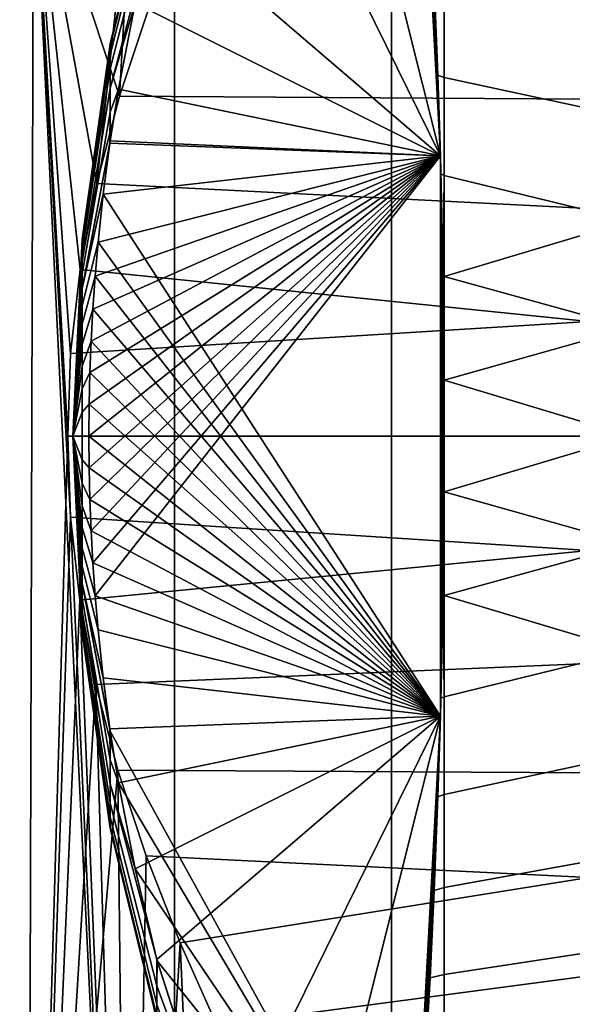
# Model space of a CAD drawing. Header units: metres. Extents: x -109 to 109, y -100 to 76.
# Tile 298 of 337: x 81.54 to 84.22, y 31.25 to 36.02. Entities that reach past the tile are written whole.
import ezdxf

# ---------------------------------------------------------------- set-up
doc = ezdxf.new("R2010")
doc.units = ezdxf.units.M
doc.layers.add('solid_21062310', color=7, linetype='CONTINUOUS')

msp = doc.modelspace()

# ---------------------------------------------------------------- linework, layer by layer
at = {"layer": 'solid_21062310'}
for points in [[(81.197327, 38.799999, -12.121596), (82.293442, 38.799999, -11.637279), (82.294594, 19.5, -11.637126), (81.196136, 19.5, -12.122142)], [(82.293442, 38.799999, 11.637279), (81.197327, 38.799999, 12.121596), (81.196136, 19.5, 12.122142), (82.294594, 19.5, 11.637126)], [(82.293442, 38.799999, -11.637279), (83.344849, 38.799999, -11.05188), (83.343613, 19.5, -11.052828), (82.294594, 19.5, -11.637126)], [(83.344849, 38.799999, 11.05188), (82.293442, 38.799999, 11.637279), (82.294594, 19.5, 11.637126), (83.343613, 19.5, 11.052828)], [(83.344849, 38.799999, -11.05188), (84.332939, 38.799999, -10.374823), (84.334244, 19.5, -10.37423), (83.343613, 19.5, -11.052828)], [(84.332939, 38.799999, 10.374823), (83.344849, 38.799999, 11.05188), (83.343613, 19.5, 11.052828), (84.334244, 19.5, 10.37423)], [(83.581589, 35.356873, 1.25), (83.434357, 38.066586, 1.25), (82.102142, 36.095898, 1.25), (82.021675, 35.679043, 1.25)], [(82.972183, 37.786541, -1.25), (83.434357, 38.066586, -1.25), (83.581589, 35.356873, -1.25)], [(83.581589, 35.356873, -1.25), (83.434357, 38.066586, -1.25), (83.551552, 36.2006, -3.719849), (83.569481, 35.746647, -3.964349)], [(83.448952, 37.883556, 1.756086), (83.434357, 38.066586, 1.25), (83.581589, 35.356873, 1.25)], [(83.46685, 37.646526, 2.227658), (83.448952, 37.883556, 1.756086), (83.581589, 35.356873, 1.25)], [(82.972183, 37.786541, -1.25), (83.581589, 35.356873, -1.25), (82.520348, 37.510769, -1.25)], [(83.487465, 37.352737, 2.667777), (83.46685, 37.646526, 2.227658), (83.581589, 35.356873, 1.25)], [(83.581589, 35.356873, -1.25), (82.207764, 36.535385, -1.25), (82.520348, 37.510769, -1.25)], [(83.5093, 37.010242, 3.067263), (83.487465, 37.352737, 2.667777), (83.581589, 35.356873, 1.25)], [(83.531105, 36.62389, 3.419079), (83.5093, 37.010242, 3.067263), (83.581589, 35.356873, 1.25)], [(81.030731, 27.4, 5.335836), (81.061417, 36.900002, 5.309756), (81.610023, 36.900002, 4.784104), (81.58223, 27.4, 4.813082)], [(81.610023, 36.900002, -4.784104), (81.061417, 36.900002, -5.309756), (81.030731, 27.4, -5.335836), (81.58223, 27.4, -4.813082)], [(81.58223, 27.4, 4.813082), (81.610023, 36.900002, 4.784104), (81.77636, 34, 4.6)], [(81.610023, 36.900002, -4.784104), (81.58223, 27.4, -4.813082), (82.072075, 27.4, -4.236885)], [(81.610023, 36.900002, 4.784104), (81.789696, 34.400009, 4.584662), (81.77636, 34, 4.6)], [(81.610023, 36.900002, 4.784104), (81.837029, 34.806988, 4.529469), (81.789696, 34.400009, 4.584662)], [(81.610023, 36.900002, 4.784104), (82.098396, 36.900002, 4.202136), (81.91658, 35.22229, 4.434036), (81.837029, 34.806988, 4.529469)], [(81.789444, 33.606327, -4.584948), (81.610023, 36.900002, -4.784104), (82.072075, 27.4, -4.236885)], [(82.167236, 36.065945, -4.108827), (82.098396, 36.900002, -4.202136), (81.610023, 36.900002, -4.784104), (82.026459, 35.645233, -4.296302)], [(81.91658, 35.222286, -4.434036), (82.026459, 35.645233, -4.296302), (81.610023, 36.900002, -4.784104)], [(81.837029, 34.806988, -4.52947), (81.91658, 35.222286, -4.434036), (81.610023, 36.900002, -4.784104)], [(81.789696, 34.400009, -4.584663), (81.837029, 34.806988, -4.52947), (81.610023, 36.900002, -4.784104)], [(81.77636, 34, -4.6), (81.789696, 34.400009, -4.584663), (81.610023, 36.900002, -4.784104)], [(81.789444, 33.606327, -4.584948), (81.77636, 34, -4.6), (81.610023, 36.900002, -4.784104)], [(82.098396, 36.900002, 4.202136), (82.026459, 35.645229, 4.296303), (81.91658, 35.22229, 4.434036)], [(82.098396, 36.900002, 4.202136), (82.167236, 36.065945, 4.108828), (82.026459, 35.645229, 4.296303)], [(82.207901, 36.826939), (82.207901, 36.808414, -0.32308), (81.981918, 35.885124, -0.227148), (81.981918, 35.898758)], [(82.207901, 36.808414, 0.32308), (82.207901, 36.826939), (81.981918, 35.898758), (81.981918, 35.885124, 0.227148)], [(82.207901, 36.808414, -0.32308), (82.207901, 36.75309, -0.641926), (81.981918, 35.84441, -0.451034), (81.981918, 35.885124, -0.227148)], [(82.207901, 36.808414, 0.32308), (81.981918, 35.885124, 0.227148), (81.981918, 35.84441, 0.451034), (82.207901, 36.75309, 0.641926)], [(82.207901, 36.75309, -0.641926), (82.207901, 36.66169, -0.952361), (81.981918, 35.777206, -0.668442), (81.981918, 35.84441, -0.451034)], [(82.207901, 36.75309, 0.641926), (81.981918, 35.84441, 0.451034), (81.981918, 35.777206, 0.668442), (82.207901, 36.66169, 0.952361)], [(82.207901, 36.66169, -0.952361), (82.207764, 36.535385, -1.25), (81.981918, 35.684479, -0.876249), (81.981918, 35.777206, -0.668442)], [(82.207901, 36.66169, 0.952361), (81.981918, 35.777206, 0.668442), (81.981918, 35.684479, 0.876249), (82.209267, 36.541115, 1.25)], [(83.551552, 36.2006, 3.719849), (83.531105, 36.62389, 3.419079), (83.581589, 35.356873, 1.25)], [(82.102142, 36.095898, 1.25), (82.209267, 36.541115, 1.25), (81.981918, 35.684479, 0.876249)], [(82.207764, 36.535385, -1.25), (82.102142, 36.095898, -1.25), (81.981918, 35.684479, -0.876249)], [(83.581589, 35.356873, -1.25), (82.102142, 36.095898, -1.25), (82.207764, 36.535385, -1.25)], [(83.551552, 36.2006, -3.719849), (83.600006, 36.18573, -3.760995), (83.600044, 35.735588, -3.988763), (83.569481, 35.746647, -3.964349)], [(83.551552, 36.2006, 3.719849), (83.569481, 35.746647, 3.964349), (83.600044, 35.735588, 3.988763), (83.600006, 36.18573, 3.760995)], [(83.569481, 35.746647, 3.964349), (83.551552, 36.2006, 3.719849), (83.581589, 35.356873, 1.25)], [(83.600006, 36.18573, 3.760995), (83.600044, 35.735588, 3.988763), (84.5, 35.54171, 4.067175), (84.5, 36.022526, 3.851074)], [(83.600006, 36.18573, -3.760995), (84.5, 36.022526, -3.851074), (84.5, 35.54171, -4.067175), (83.600044, 35.735588, -3.988763)], [(84.300003, 36.137726, 4.073097), (84.300003, 35.631184, 4.301075), (82.026459, 35.645229, 4.296303), (82.167236, 36.065945, 4.108828)], [(84.300003, 35.631184, -4.301075), (84.300003, 36.137726, -4.073097), (82.167236, 36.065945, -4.108827), (82.026459, 35.645233, -4.296302)], [(82.021675, 35.679043, -1.25), (81.981918, 35.567558, -1.071471), (81.981918, 35.684479, -0.876249), (82.102142, 36.095898, -1.25)], [(82.021675, 35.679043, 1.25), (82.102142, 36.095898, 1.25), (81.981918, 35.684479, 0.876249), (81.981918, 35.567558, 1.071471)], [(83.581589, 35.356873, -1.25), (82.021675, 35.679043, -1.25), (82.102142, 36.095898, -1.25)], [(81.845535, 34.946301, -0.114902), (81.845535, 34.953251), (81.981918, 35.898758), (81.981918, 35.885124, -0.227148)], [(81.981918, 35.885124, 0.227148), (81.981918, 35.898758), (81.845535, 34.953251), (81.845535, 34.946301, 0.114902)], [(81.845535, 34.925552, -0.228128), (81.845535, 34.946301, -0.114902), (81.981918, 35.885124, -0.227148), (81.981918, 35.84441, -0.451034)], [(81.981918, 35.885124, 0.227148), (81.845535, 34.946301, 0.114902), (81.845535, 34.925552, 0.228128), (81.981918, 35.84441, 0.451034)], [(81.845535, 34.891304, -0.338028), (81.845535, 34.925552, -0.228128), (81.981918, 35.84441, -0.451034), (81.981918, 35.777206, -0.668442)], [(81.981918, 35.84441, 0.451034), (81.845535, 34.925552, 0.228128), (81.845535, 34.891304, 0.338028), (81.981918, 35.777206, 0.668442)], [(81.845535, 34.844063, -0.442998), (81.845535, 34.891304, -0.338028), (81.981918, 35.777206, -0.668442), (81.981918, 35.684479, -0.876249)], [(81.981918, 35.777206, 0.668442), (81.845535, 34.891304, 0.338028), (81.845535, 34.844063, 0.442998), (81.981918, 35.684479, 0.876249)], [(83.569481, 35.746647, -3.964349), (83.600044, 35.735588, -3.988763), (83.599976, 35.262104, -4.162882), (83.583893, 35.26894, -4.151083)], [(83.569481, 35.746647, 3.964349), (83.583893, 35.26894, 4.151083), (83.599976, 35.262104, 4.162882), (83.600044, 35.735588, 3.988763)], [(83.581589, 35.356873, -1.25), (83.569481, 35.746647, -3.964349), (83.583893, 35.26894, -4.151083)], [(83.583893, 35.26894, 4.151083), (83.569481, 35.746647, 3.964349), (83.581589, 35.356873, 1.25)], [(83.600044, 35.735588, 3.988763), (83.599976, 35.262104, 4.162882), (84.5, 35.041771, 4.223373), (84.5, 35.54171, 4.067175)], [(83.600044, 35.735588, -3.988763), (84.5, 35.54171, -4.067175), (84.5, 35.041771, -4.223373), (83.599976, 35.262104, -4.162882)], [(81.845535, 34.784512, -0.541508), (81.845535, 34.844063, -0.442998), (81.981918, 35.684479, -0.876249), (81.981918, 35.567558, -1.071471)], [(81.981918, 35.684479, 0.876249), (81.845535, 34.844063, 0.442998), (81.845535, 34.784512, 0.541508), (81.981918, 35.567558, 1.071471)], [(82.021675, 35.679043, -1.25), (81.980186, 35.418255, -1.25), (81.981918, 35.567558, -1.071471)], [(83.581589, 35.356873, -1.25), (81.980186, 35.418255, -1.25), (82.021675, 35.679043, -1.25)], [(82.021675, 35.679043, 1.25), (81.981918, 35.567558, 1.071471), (81.981651, 35.428459, 1.25)], [(83.581589, 35.356873, 1.25), (82.021675, 35.679043, 1.25), (81.981651, 35.428459, 1.25)], [(84.300003, 35.100853, -4.466332), (84.300003, 35.631184, -4.301075), (82.026459, 35.645233, -4.296302), (81.91658, 35.222286, -4.434036)], [(84.300003, 35.100853, 4.466332), (81.91658, 35.22229, 4.434036), (82.026459, 35.645229, 4.296303), (84.300003, 35.631184, 4.301075)], [(81.981918, 35.567558, -1.071471), (81.980186, 35.418255, -1.25), (81.845535, 34.71352, -0.632123), (81.845535, 34.784512, -0.541508)], [(81.981918, 35.567558, 1.071471), (81.845535, 34.784512, 0.541508), (81.845535, 34.71352, 0.632123), (81.981651, 35.428459, 1.25)], [(81.947937, 35.171177, 1.25), (81.981651, 35.428459, 1.25), (81.845535, 34.71352, 0.632123)], [(83.581589, 35.356873, 1.25), (81.981651, 35.428459, 1.25), (81.947937, 35.171177, 1.25)], [(81.845535, 34.71352, -0.632123), (81.980186, 35.418255, -1.25), (81.947937, 35.171177, -1.25)], [(83.581589, 35.356873, -1.25), (83.581589, 32.643127, -1.25), (81.947937, 35.171177, -1.25), (81.980186, 35.418255, -1.25)], [(83.581589, 35.356873, 1.25), (81.879631, 34.154057, 1.25), (81.878441, 34.000004, 1.25)], [(83.581589, 35.356873, 1.25), (81.878441, 34.000004, 1.25), (81.879631, 33.845947, 1.25)], [(83.581589, 35.356873, 1.25), (81.883133, 34.307213, 1.25), (81.879631, 34.154057, 1.25)], [(83.581589, 35.356873, 1.25), (81.879631, 33.845947, 1.25), (81.883133, 33.692791, 1.25)], [(83.581589, 35.356873, 1.25), (81.888901, 34.459091, 1.25), (81.883133, 34.307213, 1.25)], [(83.581589, 35.356873, 1.25), (81.883133, 33.692791, 1.25), (81.888901, 33.540913, 1.25)], [(83.581589, 35.356873, 1.25), (81.897423, 34.614243, 1.25), (81.888901, 34.459091, 1.25)], [(83.581589, 35.356873, 1.25), (81.888901, 33.540913, 1.25), (81.897423, 33.385761, 1.25)], [(83.581589, 35.356873, 1.25), (81.908699, 34.774601, 1.25), (81.897423, 34.614243, 1.25)], [(83.581589, 35.356873, 1.25), (81.897423, 33.385761, 1.25), (81.908699, 33.225407, 1.25)], [(83.581589, 35.356873, 1.25), (81.922775, 34.939171, 1.25), (81.908699, 34.774601, 1.25)], [(83.581589, 32.643127, 1.25), (83.581589, 35.356873, 1.25), (81.908699, 33.225407, 1.25), (81.922775, 33.060833, 1.25)], [(83.581589, 35.356873, 1.25), (81.947937, 35.171177, 1.25), (81.922775, 34.939171, 1.25)], [(83.581589, 35.356873, -1.25), (83.599365, 34.270809, -4.341562), (83.599991, 34, -4.35)], [(83.581589, 35.356873, -1.25), (83.593956, 34.777622, -4.276405), (83.599365, 34.270809, -4.341562)], [(83.581589, 35.356873, -1.25), (83.599991, 34, -4.35), (83.599365, 33.729191, -4.341562)], [(83.581589, 35.356873, -1.25), (83.599365, 33.729191, -4.341562), (83.593956, 33.222378, -4.276405)], [(83.581589, 32.643127, -1.25), (83.581589, 35.356873, -1.25), (83.593956, 33.222378, -4.276405), (83.583893, 32.73106, -4.151082)], [(83.581589, 35.356873, -1.25), (83.583893, 35.26894, -4.151083), (83.593956, 34.777622, -4.276405)], [(83.593956, 34.777622, 4.276405), (83.583893, 35.26894, 4.151083), (83.581589, 35.356873, 1.25), (83.581589, 32.643127, 1.25)], [(83.583893, 35.26894, -4.151083), (83.599976, 35.262104, -4.162882), (83.593956, 34.777622, -4.276405)], [(83.593956, 34.777622, 4.276405), (83.599976, 35.262104, 4.162882), (83.583893, 35.26894, 4.151083)], [(83.593956, 34.777622, -4.276405), (83.599976, 35.262104, -4.162882), (83.599739, 34.771645, -4.281012)], [(83.593956, 34.777622, 4.276405), (83.599739, 34.771645, 4.281012), (83.599976, 35.262104, 4.162882)], [(83.599976, 35.262104, 4.162882), (83.599739, 34.771645, 4.281012), (84.5, 35.041771, 4.223373)], [(83.599976, 35.262104, -4.162882), (84.5, 35.041771, -4.223373), (84.5, 34.524029, -4.317847), (83.599739, 34.771645, -4.281012)], [(84.300003, 34.55447, 4.566461), (81.837029, 34.806988, 4.529469), (81.91658, 35.22229, 4.434036), (84.300003, 35.100853, 4.466332)], [(84.300003, 34.55447, -4.566461), (84.300003, 35.100853, -4.466332), (81.91658, 35.222286, -4.434036), (81.837029, 34.806988, -4.52947)], [(81.845535, 34.71352, -0.632123), (81.947937, 35.171177, -1.25), (81.922775, 34.939171, -1.25), (81.845535, 34.632122, -0.713519)], [(81.922775, 34.939171, 1.25), (81.947937, 35.171177, 1.25), (81.845535, 34.71352, 0.632123), (81.845535, 34.632122, 0.713519)], [(83.581589, 32.643127, -1.25), (81.922775, 34.939171, -1.25), (81.947937, 35.171177, -1.25)], [(83.599365, 34.270809, 4.341562), (84.5, 34.524029, 4.317847), (84.5, 35.041771, 4.223373), (83.599739, 34.771645, 4.281012)], [(81.800003, 34), (81.845535, 34.953251), (81.845535, 34.946301, -0.114902)], [(81.845535, 34.946301, 0.114902), (81.845535, 34.953251), (81.800003, 34)], [(81.800003, 34), (81.845535, 34.946301, -0.114902), (81.845535, 34.925552, -0.228128)], [(81.845535, 34.946301, 0.114902), (81.800003, 34), (81.845535, 34.925552, 0.228128)], [(81.800003, 34), (81.845535, 34.925552, -0.228128), (81.845535, 34.891304, -0.338028)], [(81.845535, 34.925552, 0.228128), (81.800003, 34), (81.845535, 34.891304, 0.338028)], [(81.845535, 34.632122, -0.713519), (81.922775, 34.939171, -1.25), (81.908699, 34.774601, -1.25), (81.845535, 34.541508, -0.784511)], [(81.908699, 34.774601, 1.25), (81.922775, 34.939171, 1.25), (81.845535, 34.632122, 0.713519), (81.845535, 34.541508, 0.784511)], [(83.581589, 32.643127, -1.25), (81.908699, 34.774601, -1.25), (81.922775, 34.939171, -1.25)], [(81.800003, 34), (81.845535, 34.891304, -0.338028), (81.845535, 34.844063, -0.442998)], [(81.845535, 34.891304, 0.338028), (81.800003, 34), (81.845535, 34.844063, 0.442998)], [(84.300003, 34.55447, 4.566461), (81.789696, 34.400009, 4.584662), (81.837029, 34.806988, 4.529469)], [(84.300003, 34.55447, -4.566461), (81.837029, 34.806988, -4.52947), (81.789696, 34.400009, -4.584663)], [(81.800003, 34), (81.845535, 34.844063, -0.442998), (81.845535, 34.784512, -0.541508)], [(81.845535, 34.844063, 0.442998), (81.800003, 34), (81.845535, 34.784512, 0.541508)], [(81.800003, 34), (81.845535, 34.784512, -0.541508), (81.845535, 34.71352, -0.632123)], [(81.845535, 34.784512, 0.541508), (81.800003, 34), (81.845535, 34.71352, 0.632123)], [(81.845535, 34.541508, -0.784511), (81.908699, 34.774601, -1.25), (81.897423, 34.614243, -1.25), (81.845535, 34.442997, -0.844062)], [(81.897423, 34.614243, 1.25), (81.908699, 34.774601, 1.25), (81.845535, 34.541508, 0.784511), (81.845535, 34.442997, 0.844062)], [(83.581589, 32.643127, -1.25), (81.897423, 34.614243, -1.25), (81.908699, 34.774601, -1.25)], [(83.593956, 34.777622, 4.276405), (83.581589, 32.643127, 1.25), (83.599365, 34.270809, 4.341562)], [(83.593956, 34.777622, -4.276405), (83.599739, 34.771645, -4.281012), (83.599365, 34.270809, -4.341562)], [(83.593956, 34.777622, 4.276405), (83.599365, 34.270809, 4.341562), (83.599739, 34.771645, 4.281012)], [(83.599739, 34.771645, -4.281012), (84.5, 34.524029, -4.317847), (84.5, 34, -4.35), (83.599365, 34.270809, -4.341562)], [(81.800003, 34), (81.845535, 34.71352, -0.632123), (81.845535, 34.632122, -0.713519)], [(81.845535, 34.71352, 0.632123), (81.800003, 34), (81.845535, 34.632122, 0.713519)], [(81.800003, 34), (81.845535, 34.632122, -0.713519), (81.845535, 34.541508, -0.784511)], [(81.845535, 34.632122, 0.713519), (81.800003, 34), (81.845535, 34.541508, 0.784511)], [(81.845535, 34.442997, -0.844062), (81.897423, 34.614243, -1.25), (81.888901, 34.459091, -1.25), (81.845535, 34.338028, -0.891306)], [(81.888901, 34.459091, 1.25), (81.897423, 34.614243, 1.25), (81.845535, 34.442997, 0.844062), (81.845535, 34.338028, 0.891306)], [(83.581589, 32.643127, -1.25), (81.888901, 34.459091, -1.25), (81.897423, 34.614243, -1.25)], [(84.300003, 34.55447, 4.566461), (84.300003, 34, 4.6), (81.77636, 34, 4.6), (81.789696, 34.400009, 4.584662)], [(84.300003, 34, -4.6), (84.300003, 34.55447, -4.566461), (81.789696, 34.400009, -4.584663), (81.77636, 34, -4.6)], [(81.800003, 34), (81.845535, 34.541508, -0.784511), (81.845535, 34.442997, -0.844062)], [(81.845535, 34.541508, 0.784511), (81.800003, 34), (81.845535, 34.442997, 0.844062)], [(83.599365, 34.270809, 4.341562), (83.599991, 34, 4.35), (84.5, 34, 4.35), (84.5, 34.524029, 4.317847)], [(81.800003, 34), (81.845535, 34.442997, -0.844062), (81.845535, 34.338028, -0.891306)], [(81.845535, 34.442997, 0.844062), (81.800003, 34), (81.845535, 34.338028, 0.891306)], [(81.845535, 34.338028, -0.891306), (81.888901, 34.459091, -1.25), (81.883133, 34.307213, -1.25), (81.845535, 34.228127, -0.925552)], [(81.883133, 34.307213, 1.25), (81.888901, 34.459091, 1.25), (81.845535, 34.338028, 0.891306), (81.845535, 34.228127, 0.925552)], [(83.581589, 32.643127, -1.25), (81.883133, 34.307213, -1.25), (81.888901, 34.459091, -1.25)], [(81.800003, 34), (81.845535, 34.338028, -0.891306), (81.845535, 34.228127, -0.925552)], [(81.845535, 34.338028, 0.891306), (81.800003, 34), (81.845535, 34.228127, 0.925552)], [(81.845535, 34.114902, -0.946301), (81.845535, 34.228127, -0.925552), (81.883133, 34.307213, -1.25), (81.879631, 34.154057, -1.25)], [(81.879631, 34.154057, 1.25), (81.883133, 34.307213, 1.25), (81.845535, 34.228127, 0.925552), (81.845535, 34.114902, 0.946301)], [(83.581589, 32.643127, -1.25), (81.879631, 34.154057, -1.25), (81.883133, 34.307213, -1.25)], [(83.581589, 32.643127, 1.25), (83.599991, 34, 4.35), (83.599365, 34.270809, 4.341562)], [(83.599991, 34, -4.35), (83.599365, 34.270809, -4.341562), (84.5, 34, -4.35)], [(81.800003, 34), (81.845535, 34.228127, -0.925552), (81.845535, 34.114902, -0.946301)], [(81.845535, 34.228127, 0.925552), (81.800003, 34), (81.845535, 34.114902, 0.946301)], [(81.845535, 34, -0.953251), (81.845535, 34.114902, -0.946301), (81.879631, 34.154057, -1.25), (81.878441, 34.000004, -1.25)], [(81.878441, 34.000004, 1.25), (81.879631, 34.154057, 1.25), (81.845535, 34.114902, 0.946301), (81.845535, 34, 0.953251)], [(83.581589, 32.643127, -1.25), (81.878441, 34.000004, -1.25), (81.879631, 34.154057, -1.25)], [(81.800003, 34), (81.845535, 34.114902, -0.946301), (81.845535, 34, -0.953251)], [(81.845535, 34.114902, 0.946301), (81.800003, 34), (81.845535, 34, 0.953251)], [(81.789452, 33.606297, 4.584942), (81.58223, 27.4, 4.813082), (81.77636, 34, 4.6)], [(84.300003, 34, 4.6), (84.300003, 33.44553, 4.566461), (81.789452, 33.606297, 4.584942), (81.77636, 34, 4.6)], [(84.300003, 33.44553, -4.566461), (84.300003, 34, -4.6), (81.77636, 34, -4.6), (81.789444, 33.606327, -4.584948)], [(81.800003, 34), (81.845535, 34, -0.953251), (81.845535, 33.885098, -0.946301)], [(81.800003, 34), (81.845535, 33.885098, -0.946301), (81.845535, 33.771873, -0.925552)], [(81.800003, 34), (81.845535, 33.771873, -0.925552), (81.845535, 33.661972, -0.891306)], [(81.800003, 34), (81.845535, 33.661972, -0.891306), (81.845535, 33.557003, -0.844062)], [(81.800003, 34), (81.845535, 33.557003, -0.844062), (81.845535, 33.458492, -0.784511)], [(81.800003, 34), (81.845535, 33.458492, -0.784511), (81.845535, 33.367878, -0.713519)], [(81.800003, 34), (81.845535, 33.367878, -0.713519), (81.845535, 33.28648, -0.632123)], [(81.800003, 34), (81.845535, 33.28648, -0.632123), (81.845535, 33.215488, -0.541508)], [(81.800003, 34), (81.845535, 33.215488, -0.541508), (81.845535, 33.155937, -0.442998)], [(81.800003, 34), (81.845535, 33.155937, -0.442998), (81.845535, 33.108696, -0.338028)], [(81.800003, 34), (81.845535, 33.108696, -0.338028), (81.845535, 33.074448, -0.228128)], [(81.800003, 34), (81.845535, 33.074448, -0.228128), (81.845535, 33.053699, -0.114902)], [(81.800003, 34), (81.845535, 33.053699, -0.114902), (81.845535, 33.046749)], [(81.845535, 33.053699, 0.114902), (81.800003, 34), (81.845535, 33.046749)], [(81.845535, 33.074448, 0.228128), (81.800003, 34), (81.845535, 33.053699, 0.114902)], [(81.845535, 33.108696, 0.338028), (81.800003, 34), (81.845535, 33.074448, 0.228128)], [(81.845535, 33.155937, 0.442998), (81.800003, 34), (81.845535, 33.108696, 0.338028)], [(81.845535, 33.215488, 0.541508), (81.800003, 34), (81.845535, 33.155937, 0.442998)], [(81.845535, 33.28648, 0.632123), (81.800003, 34), (81.845535, 33.215488, 0.541508)], [(81.845535, 33.367878, 0.713519), (81.800003, 34), (81.845535, 33.28648, 0.632123)], [(81.845535, 33.458492, 0.784511), (81.800003, 34), (81.845535, 33.367878, 0.713519)], [(81.845535, 33.557003, 0.844062), (81.800003, 34), (81.845535, 33.458492, 0.784511)], [(81.845535, 33.661972, 0.891306), (81.800003, 34), (81.845535, 33.557003, 0.844062)], [(81.845535, 33.771873, 0.925552), (81.800003, 34), (81.845535, 33.661972, 0.891306)], [(81.845535, 33.885098, 0.946301), (81.800003, 34), (81.845535, 33.771873, 0.925552)], [(81.845535, 34, 0.953251), (81.800003, 34), (81.845535, 33.885098, 0.946301)], [(81.845535, 33.885098, -0.946301), (81.845535, 34, -0.953251), (81.878441, 34.000004, -1.25), (81.879631, 33.845947, -1.25)], [(81.879631, 33.845947, 1.25), (81.878441, 34.000004, 1.25), (81.845535, 34, 0.953251), (81.845535, 33.885098, 0.946301)], [(83.581589, 32.643127, -1.25), (81.879631, 33.845947, -1.25), (81.878441, 34.000004, -1.25)], [(83.581589, 32.643127, 1.25), (83.599365, 33.729191, 4.341562), (83.599991, 34, 4.35)], [(83.599739, 33.228355, 4.281012), (84.5, 33.475971, 4.317847), (84.5, 34, 4.35), (83.599365, 33.729191, 4.341562)], [(83.599991, 34, 4.35), (83.599365, 33.729191, 4.341562), (84.5, 34, 4.35)], [(83.599365, 33.729191, -4.341562), (83.599991, 34, -4.35), (84.5, 34, -4.35), (84.5, 33.475971, -4.317847)], [(81.845535, 33.771873, -0.925552), (81.845535, 33.885098, -0.946301), (81.879631, 33.845947, -1.25), (81.883133, 33.692791, -1.25)], [(81.883133, 33.692791, 1.25), (81.879631, 33.845947, 1.25), (81.845535, 33.885098, 0.946301), (81.845535, 33.771873, 0.925552)], [(83.581589, 32.643127, -1.25), (81.883133, 33.692791, -1.25), (81.879631, 33.845947, -1.25)], [(81.845535, 33.661972, -0.891306), (81.845535, 33.771873, -0.925552), (81.883133, 33.692791, -1.25), (81.888901, 33.540913, -1.25)], [(81.883133, 33.692791, 1.25), (81.845535, 33.771873, 0.925552), (81.845535, 33.661972, 0.891306), (81.888901, 33.540913, 1.25)], [(83.581589, 32.643127, 1.25), (83.593956, 33.222378, 4.276405), (83.599365, 33.729191, 4.341562)], [(83.593956, 33.222378, -4.276405), (83.599365, 33.729191, -4.341562), (83.599739, 33.228352, -4.281012)], [(83.593956, 33.222378, 4.276405), (83.599739, 33.228355, 4.281012), (83.599365, 33.729191, 4.341562)], [(83.599365, 33.729191, -4.341562), (84.5, 33.475971, -4.317847), (84.5, 32.958229, -4.223373), (83.599739, 33.228352, -4.281012)], [(81.845535, 33.557003, -0.844062), (81.845535, 33.661972, -0.891306), (81.888901, 33.540913, -1.25), (81.897423, 33.385761, -1.25)], [(81.888901, 33.540913, 1.25), (81.845535, 33.661972, 0.891306), (81.845535, 33.557003, 0.844062), (81.897423, 33.385761, 1.25)], [(83.581589, 32.643127, -1.25), (81.888901, 33.540913, -1.25), (81.883133, 33.692791, -1.25)], [(81.789452, 33.606297, 4.584942), (81.835258, 33.20591, 4.53156), (81.58223, 27.4, 4.813082)], [(81.835251, 33.205956, -4.531569), (81.789444, 33.606327, -4.584948), (82.072075, 27.4, -4.236885)], [(84.300003, 33.44553, -4.566461), (81.789444, 33.606327, -4.584948), (81.835251, 33.205956, -4.531569)], [(84.300003, 33.44553, 4.566461), (81.835258, 33.20591, 4.53156), (81.789452, 33.606297, 4.584942)], [(81.845535, 33.458492, -0.784511), (81.845535, 33.557003, -0.844062), (81.897423, 33.385761, -1.25), (81.908699, 33.225407, -1.25)], [(81.897423, 33.385761, 1.25), (81.845535, 33.557003, 0.844062), (81.845535, 33.458492, 0.784511), (81.908699, 33.225407, 1.25)], [(83.581589, 32.643127, -1.25), (81.897423, 33.385761, -1.25), (81.888901, 33.540913, -1.25)], [(83.599976, 32.737896, 4.162883), (84.5, 32.958229, 4.223373), (84.5, 33.475971, 4.317847), (83.599739, 33.228355, 4.281012)], [(84.300003, 33.44553, -4.566461), (81.835251, 33.205956, -4.531569), (81.911987, 32.797661, -4.439638), (84.300003, 32.899147, -4.466332)], [(84.300003, 33.44553, 4.566461), (84.300003, 32.899147, 4.466332), (81.911995, 32.797623, 4.439629), (81.835258, 33.20591, 4.53156)], [(81.845535, 33.367878, -0.713519), (81.845535, 33.458492, -0.784511), (81.908699, 33.225407, -1.25), (81.922775, 33.060833, -1.25)], [(81.908699, 33.225407, 1.25), (81.845535, 33.458492, 0.784511), (81.845535, 33.367878, 0.713519), (81.922775, 33.060833, 1.25)], [(83.581589, 32.643127, -1.25), (81.908699, 33.225407, -1.25), (81.897423, 33.385761, -1.25)], [(81.845535, 33.28648, -0.632123), (81.845535, 33.367878, -0.713519), (81.922775, 33.060833, -1.25), (81.947937, 32.828827, -1.25)], [(81.922775, 33.060833, 1.25), (81.845535, 33.367878, 0.713519), (81.845535, 33.28648, 0.632123), (81.947937, 32.828827, 1.25)], [(81.845535, 33.28648, -0.632123), (81.981651, 32.571541, -1.25), (81.981918, 32.432442, -1.071471), (81.845535, 33.215488, -0.541508)], [(81.845535, 33.28648, -0.632123), (81.947937, 32.828827, -1.25), (81.981651, 32.571541, -1.25)], [(81.845535, 33.28648, 0.632123), (81.845535, 33.215488, 0.541508), (81.981918, 32.432442, 1.071471), (81.980186, 32.581753, 1.25)], [(81.947937, 32.828827, 1.25), (81.845535, 33.28648, 0.632123), (81.980186, 32.581753, 1.25)], [(83.593956, 33.222378, 4.276405), (83.599976, 32.737896, 4.162883), (83.599739, 33.228355, 4.281012)], [(83.593956, 33.222378, -4.276405), (83.599739, 33.228352, -4.281012), (83.599976, 32.737896, -4.162882)], [(83.599976, 32.737896, -4.162882), (83.599739, 33.228352, -4.281012), (84.5, 32.958229, -4.223373)], [(81.835258, 33.20591, 4.53156), (81.911995, 32.797623, 4.439629), (81.58223, 27.4, 4.813082)], [(81.911987, 32.797661, -4.439638), (81.835251, 33.205956, -4.531569), (82.072075, 27.4, -4.236885)], [(81.845535, 33.215488, -0.541508), (81.981918, 32.432442, -1.071471), (81.981918, 32.315521, -0.876249), (81.845535, 33.155937, -0.442998)], [(81.845535, 33.215488, 0.541508), (81.845535, 33.155937, 0.442998), (81.981918, 32.315521, 0.876249), (81.981918, 32.432442, 1.071471)], [(83.581589, 32.643127, -1.25), (81.922775, 33.060833, -1.25), (81.908699, 33.225407, -1.25)], [(83.581589, 32.643127, 1.25), (83.583893, 32.73106, 4.151083), (83.593956, 33.222378, 4.276405)], [(83.583893, 32.73106, -4.151082), (83.593956, 33.222378, -4.276405), (83.599976, 32.737896, -4.162882)], [(83.593956, 33.222378, 4.276405), (83.583893, 32.73106, 4.151083), (83.599976, 32.737896, 4.162883)], [(81.845535, 33.155937, -0.442998), (81.981918, 32.315521, -0.876249), (81.981918, 32.222794, -0.668442), (81.845535, 33.108696, -0.338028)], [(81.845535, 33.155937, 0.442998), (81.845535, 33.108696, 0.338028), (81.981918, 32.222794, 0.668442), (81.981918, 32.315521, 0.876249)], [(81.845535, 33.108696, -0.338028), (81.981918, 32.222794, -0.668442), (81.981918, 32.15559, -0.451034), (81.845535, 33.074448, -0.228128)], [(81.845535, 33.108696, 0.338028), (81.845535, 33.074448, 0.228128), (81.981918, 32.15559, 0.451034), (81.981918, 32.222794, 0.668442)], [(81.845535, 33.074448, -0.228128), (81.981918, 32.15559, -0.451034), (81.981918, 32.114876, -0.227149), (81.845535, 33.053699, -0.114902)], [(81.845535, 33.074448, 0.228128), (81.845535, 33.053699, 0.114902), (81.981918, 32.114876, 0.227149), (81.981918, 32.15559, 0.451034)], [(81.845535, 33.046749), (81.845535, 33.053699, -0.114902), (81.981918, 32.114876, -0.227149), (81.981918, 32.101242)], [(81.845535, 33.053699, 0.114902), (81.845535, 33.046749), (81.981918, 32.101242), (81.981918, 32.114876, 0.227149)], [(83.581589, 32.643127, -1.25), (81.947937, 32.828827, -1.25), (81.922775, 33.060833, -1.25)], [(83.581589, 32.643127, 1.25), (81.922775, 33.060833, 1.25), (81.947937, 32.828827, 1.25)], [(83.600044, 32.264412, 3.988763), (84.5, 32.45829, 4.067175), (84.5, 32.958229, 4.223373), (83.599976, 32.737896, 4.162883)], [(83.600044, 32.264412, -3.988763), (83.599976, 32.737896, -4.162882), (84.5, 32.958229, -4.223373), (84.5, 32.45829, -4.067175)], [(84.300003, 32.368816, -4.301075), (84.300003, 32.899147, -4.466332), (81.911987, 32.797661, -4.439638), (82.018234, 32.382553, -4.306867)], [(84.300003, 32.899147, 4.466332), (84.300003, 32.368816, 4.301075), (82.018234, 32.382538, 4.306861), (81.911995, 32.797623, 4.439629)], [(83.581589, 32.643127, -1.25), (83.434357, 29.933414, -1.25), (81.981651, 32.571541, -1.25), (81.947937, 32.828827, -1.25)], [(83.581589, 32.643127, 1.25), (81.947937, 32.828827, 1.25), (81.980186, 32.581753, 1.25)], [(81.911995, 32.797623, 4.439629), (82.018234, 32.382538, 4.306861), (81.58223, 27.4, 4.813082)], [(82.018234, 32.382553, -4.306867), (81.911987, 32.797661, -4.439638), (82.072075, 27.4, -4.236885)], [(83.569481, 32.253353, -3.964349), (83.583893, 32.73106, -4.151082), (83.599976, 32.737896, -4.162882), (83.600044, 32.264412, -3.988763)], [(83.569481, 32.253353, 3.96435), (83.600044, 32.264412, 3.988763), (83.599976, 32.737896, 4.162883), (83.583893, 32.73106, 4.151083)], [(83.581589, 32.643127, 1.25), (83.569481, 32.253353, 3.96435), (83.583893, 32.73106, 4.151083)], [(83.581589, 32.643127, -1.25), (83.583893, 32.73106, -4.151082), (83.569481, 32.253353, -3.964349)], [(83.581589, 32.643127, 1.25), (81.980186, 32.581753, 1.25), (82.021675, 32.320961, 1.25)], [(83.581589, 32.643127, 1.25), (82.021675, 32.320961, 1.25), (82.102142, 31.904104, 1.25)], [(83.581589, 32.643127, 1.25), (82.102142, 31.904104, 1.25), (82.207764, 31.464613, 1.25)], [(83.581589, 32.643127, 1.25), (82.207764, 31.464613, 1.25), (82.520348, 30.489231, 1.25)], [(83.581589, 32.643127, 1.25), (82.520348, 30.489231, 1.25), (82.972183, 30.213459, 1.25)], [(83.581589, 32.643127, 1.25), (82.972183, 30.213459, 1.25), (83.434357, 29.933414, 1.25)], [(83.581589, 32.643127, 1.25), (83.434357, 29.933414, 1.25), (83.551552, 31.7994, 3.71985), (83.569481, 32.253353, 3.96435)], [(83.581589, 32.643127, -1.25), (83.448952, 30.116444, -1.756086), (83.434357, 29.933414, -1.25)], [(83.581589, 32.643127, -1.25), (83.46685, 30.353474, -2.227658), (83.448952, 30.116444, -1.756086)], [(83.581589, 32.643127, -1.25), (83.487465, 30.647263, -2.667777), (83.46685, 30.353474, -2.227658)], [(83.581589, 32.643127, -1.25), (83.5093, 30.989756, -3.067262), (83.487465, 30.647263, -2.667777)], [(83.581589, 32.643127, -1.25), (83.531105, 31.376108, -3.419079), (83.5093, 30.989756, -3.067262)], [(83.581589, 32.643127, -1.25), (83.551552, 31.799398, -3.719849), (83.531105, 31.376108, -3.419079)], [(83.581589, 32.643127, -1.25), (83.569481, 32.253353, -3.964349), (83.551552, 31.799398, -3.719849)], [(82.021675, 32.320961, 1.25), (81.980186, 32.581753, 1.25), (81.981918, 32.432442, 1.071471)], [(81.981651, 32.571541, -1.25), (83.434357, 29.933414, -1.25), (82.021675, 32.320961, -1.25)], [(81.981918, 32.432442, -1.071471), (81.981651, 32.571541, -1.25), (82.021675, 32.320961, -1.25)], [(81.981918, 32.315521, -0.876249), (81.981918, 32.432442, -1.071471), (82.021675, 32.320961, -1.25), (82.102142, 31.904104, -1.25)], [(82.021675, 32.320961, 1.25), (81.981918, 32.432442, 1.071471), (81.981918, 32.315521, 0.876249), (82.102142, 31.904104, 1.25)], [(83.600006, 31.81427, 3.760996), (84.5, 31.977474, 3.851074), (84.5, 32.45829, 4.067175), (83.600044, 32.264412, 3.988763)], [(83.600006, 31.81427, -3.760995), (83.600044, 32.264412, -3.988763), (84.5, 32.45829, -4.067175), (84.5, 31.977474, -3.851074)], [(82.155418, 31.966784, 4.125077), (82.072075, 27.4, 4.236885), (81.58223, 27.4, 4.813082), (82.018234, 32.382538, 4.306861)], [(82.155418, 31.966778, -4.125073), (82.018234, 32.382553, -4.306867), (82.072075, 27.4, -4.236885)], [(84.300003, 31.862272, -4.073097), (84.300003, 32.368816, -4.301075), (82.018234, 32.382553, -4.306867), (82.155418, 31.966778, -4.125073)], [(84.300003, 31.862272, 4.073097), (82.155418, 31.966784, 4.125077), (82.018234, 32.382538, 4.306861), (84.300003, 32.368816, 4.301075)], [(81.981918, 32.315521, -0.876249), (82.209267, 31.458887, -1.25), (82.207901, 31.338312, -0.95236), (81.981918, 32.222794, -0.668442)], [(81.981918, 32.315521, -0.876249), (82.102142, 31.904104, -1.25), (82.209267, 31.458887, -1.25)], [(81.981918, 32.315521, 0.876249), (81.981918, 32.222794, 0.668442), (82.207901, 31.338312, 0.95236), (82.207764, 31.464613, 1.25)], [(81.981918, 32.315521, 0.876249), (82.207764, 31.464613, 1.25), (82.102142, 31.904104, 1.25)], [(82.021675, 32.320961, -1.25), (83.434357, 29.933414, -1.25), (82.102142, 31.904104, -1.25)], [(83.551552, 31.799398, -3.719849), (83.569481, 32.253353, -3.964349), (83.600044, 32.264412, -3.988763), (83.600006, 31.81427, -3.760995)], [(83.551552, 31.7994, 3.71985), (83.600006, 31.81427, 3.760996), (83.600044, 32.264412, 3.988763), (83.569481, 32.253353, 3.96435)], [(81.981918, 32.222794, -0.668442), (82.207901, 31.338312, -0.95236), (82.207901, 31.24691, -0.641926), (81.981918, 32.15559, -0.451034)], [(81.981918, 32.222794, 0.668442), (81.981918, 32.15559, 0.451034), (82.207901, 31.24691, 0.641926), (82.207901, 31.338312, 0.95236)], [(81.981918, 32.15559, -0.451034), (82.207901, 31.24691, -0.641926), (82.207901, 31.191586, -0.32308), (81.981918, 32.114876, -0.227149)], [(81.981918, 32.15559, 0.451034), (81.981918, 32.114876, 0.227149), (82.207901, 31.191586, 0.32308), (82.207901, 31.24691, 0.641926)], [(81.981918, 32.101242), (81.981918, 32.114876, -0.227149), (82.207901, 31.191586, -0.32308), (82.207901, 31.173063)], [(81.981918, 32.114876, 0.227149), (81.981918, 32.101242), (82.207901, 31.173063), (82.207901, 31.191586, 0.32308)], [(82.155418, 31.966784, 4.125077), (82.319962, 31.546192, 3.889478), (82.072075, 27.4, 4.236885)], [(82.319977, 31.546164, -3.889457), (82.155418, 31.966778, -4.125073), (82.072075, 27.4, -4.236885), (82.498032, 27.4, -3.608067)], [(84.300003, 31.862272, 4.073097), (82.319962, 31.546192, 3.889478), (82.155418, 31.966784, 4.125077)], [(84.300003, 31.862272, -4.073097), (82.155418, 31.966778, -4.125073), (82.319977, 31.546164, -3.889457)], [(83.599998, 31.393528, 3.482643), (84.5, 31.529997, 3.580304), (84.5, 31.977474, 3.851074), (83.600006, 31.81427, 3.760996)], [(83.599998, 31.393528, -3.482643), (83.600006, 31.81427, -3.760995), (84.5, 31.977474, -3.851074), (84.5, 31.529997, -3.580304)], [(82.102142, 31.904104, -1.25), (83.434357, 29.933414, -1.25), (82.209267, 31.458887, -1.25)], [(84.300003, 31.862272, 4.073097), (84.300003, 31.386902, 3.785725), (82.498062, 31.147682, 3.608779), (82.319962, 31.546192, 3.889478)], [(84.300003, 31.862272, -4.073097), (82.319977, 31.546164, -3.889457), (82.498077, 31.14764, -3.608747), (84.300003, 31.386902, -3.785725)], [(83.551552, 31.7994, 3.71985), (83.434357, 29.933414, 1.25), (83.531105, 31.37611, 3.41908)], [(83.531105, 31.376108, -3.419079), (83.551552, 31.799398, -3.719849), (83.600006, 31.81427, -3.760995), (83.599998, 31.393528, -3.482643)], [(83.531105, 31.37611, 3.41908), (83.599998, 31.393528, 3.482643), (83.600006, 31.81427, 3.760996), (83.551552, 31.7994, 3.71985)], [(82.319962, 31.546192, 3.889478), (82.498062, 31.147682, 3.608779), (82.072075, 27.4, 4.236885)], [(82.498077, 31.14764, -3.608747), (82.319977, 31.546164, -3.889457), (82.498032, 27.4, -3.608067)], [(83.599998, 31.007841, 3.15745), (84.5, 31.114641, 3.255014), (84.5, 31.529997, 3.580304), (83.599998, 31.393528, 3.482643)], [(83.599998, 31.007841, -3.157449), (83.599998, 31.393528, -3.482643), (84.5, 31.529997, -3.580304), (84.5, 31.114641, -3.255014)], [(82.207764, 31.464613, 1.25), (82.207901, 31.338312, 0.95236), (82.520348, 30.489231, 1.25)], [(82.207901, 31.338312, -0.95236), (82.209267, 31.458887, -1.25), (82.520348, 30.489231, -1.25)], [(82.209267, 31.458887, -1.25), (83.434357, 29.933414, -1.25), (82.520348, 30.489231, -1.25)], [(84.300003, 31.386902, 3.785725), (84.300003, 30.949635, 3.443149), (82.685547, 30.774418, 3.277046), (82.498062, 31.147682, 3.608779)], [(84.300003, 31.386902, -3.785725), (82.498077, 31.14764, -3.608747), (82.685562, 30.774384, -3.277015), (84.300003, 30.949635, -3.443149)], [(83.531105, 31.37611, 3.41908), (83.434357, 29.933414, 1.25), (83.5093, 30.989756, 3.067263)], [(83.5093, 30.989756, -3.067262), (83.531105, 31.376108, -3.419079), (83.599998, 31.393528, -3.482643), (83.599998, 31.007841, -3.157449)], [(83.5093, 30.989756, 3.067263), (83.599998, 31.007841, 3.15745), (83.599998, 31.393528, 3.482643), (83.531105, 31.37611, 3.41908)], [(82.207901, 31.338312, 0.95236), (82.207901, 31.24691, 0.641926), (82.520348, 30.369812, 0.842462), (82.520348, 30.489231, 1.25)], [(82.207901, 31.338312, -0.95236), (82.520348, 30.489231, -1.25), (82.520348, 30.369812, -0.842462), (82.207901, 31.24691, -0.641926)]]:
    msp.add_3dface(points, dxfattribs=at)

doc.saveas('drawing.dxf')
